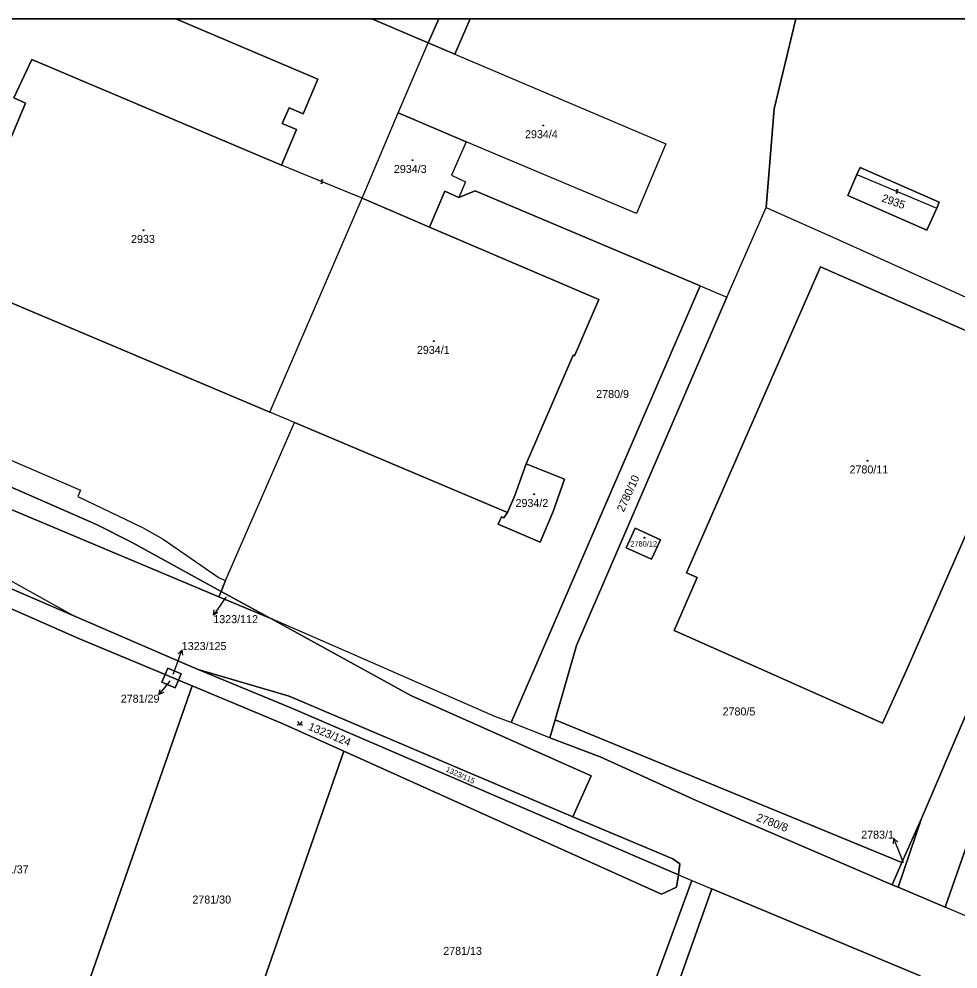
# Model space of a CAD drawing. Extents: x -596024 to -594475, y -1163820 to -1161957.
# Drawn here: x -595048.9 to -594849.5, y -1162158.6 to -1161956.9 of the extents above; entities that cross this region are included whole.
import ezdxf

# ---------------------------------------------------------------- set-up
doc = ezdxf.new("R2010")
doc.units = 0
for name, color, linetype in [('Level 1', 7, 'Continuous'), ('Level 13', 7, 'Continuous'), ('Level 3', 7, 'Continuous'), ('Level 4', 7, 'Continuous'), ('Level 5', 7, 'Continuous'), ('Level 57', 7, 'Continuous'), ('Level 60', 7, 'Continuous'), ('Vrstva 60', 7, 'Continuous'), ('Vrstva 63', 7, 'Continuous')]:
    doc.layers.add(name, color=color, linetype=linetype)

msp = doc.modelspace()

# ---------------------------------------------------------------- linework, layer by layer
at = {"layer": 'Level 1'}
for p, q in [((-594962.03, -1161961.95), (-594974, -1161956.88)), ((-594962.03, -1161961.95), (-594959.77, -1161956.88)), ((-594956.34, -1161964.36), (-594953.08, -1161956.88))]:
    msp.add_line(p, q, dxfattribs=at)
for points in [[(-594993.18, -1161987.9), (-594989.99, -1161980.35), (-594992.99, -1161979.08), (-594991.56, -1161975.73), (-594988.57, -1161976.99), (-594985.46, -1161969.63), (-595015.58, -1161956.88)], [(-594890.22, -1161996.88), (-594888.52, -1161975.95), (-594883.93, -1161956.88)], [(-594968.41, -1161976.83), (-594962.03, -1161961.95)], [(-594956.34, -1161964.36), (-594962.03, -1161961.95)], [(-594993.18, -1161987.9), (-595046.17, -1161965.49), (-595050.02, -1161973.59), (-595047.53, -1161974.76), (-595059.33, -1162002.78), (-595067.23, -1161999.07), (-595072.34, -1162011.05), (-595064.17, -1162014.57), (-595063.15, -1162011.87), (-594995.64, -1162040.37)], [(-594956.34, -1161964.36), (-594911.52, -1161983.36), (-594917.78, -1161998.2), (-594953.96, -1161982.94)], [(-594976.02, -1161994.94), (-594968.41, -1161976.83)], [(-594968.41, -1161976.83), (-594953.96, -1161982.94)], [(-595238.8, -1161980.37), (-595132.28, -1162026.69), (-595006.45, -1162079.55)], [(-594953.96, -1161982.94), (-594957.04, -1161990.06), (-594954.1, -1161991.43), (-594955.54, -1161994.76)], [(-594852.23, -1162145.49), (-594817.81, -1162047.12), (-594795.84, -1161983.5)], [(-594870.97, -1161989.91), (-594872.93, -1161994.38), (-594856.15, -1162001.74), (-594854.01, -1161997.08)], [(-594854.01, -1161997.08), (-594853.54, -1161995.78), (-594870.32, -1161988.43), (-594870.97, -1161989.91)], [(-594961.75, -1162001.06), (-594958.48, -1161993.42), (-594955.54, -1161994.76)], [(-594904.26, -1162013.56), (-594952.04, -1161993.4), (-594955.54, -1161994.76)], [(-594995.64, -1162040.37), (-594976.02, -1161994.94)], [(-594961.75, -1162001.06), (-594976.02, -1161994.94)], [(-594898.57, -1162015.96), (-594890.22, -1161996.88)], [(-594890.22, -1161996.88), (-594874.7, -1162003.85), (-594838.41, -1162020.17), (-594830.59, -1162006.94), (-594829.79, -1162005.61), (-594809.23, -1162014.4)], [(-594961.75, -1162001.06), (-594925.78, -1162016.47), (-594930.96, -1162028.41), (-594931.24, -1162028.29), (-594941.24, -1162051.36)], [(-594860.38, -1162095.01), (-594831.95, -1162030.05), (-594878.68, -1162009.54), (-594907.14, -1162074.5), (-594904.91, -1162075.48), (-594909.82, -1162086.72), (-594865.55, -1162106.4), (-594860.38, -1162095.01)], [(-594904.26, -1162013.56), (-594944.42, -1162106.29)], [(-594904.26, -1162013.56), (-594898.57, -1162015.96)], [(-594857.29, -1162126.68), (-594809.23, -1162014.4)], [(-594935.08, -1162105.7), (-594930.49, -1162089.91), (-594898.57, -1162015.96)], [(-595072.99, -1162039.27), (-595071.58, -1162039.92), (-595071.15, -1162041.32), (-595069.91, -1162042.28), (-595035.86, -1162056.93), (-595036.42, -1162058.28), (-595022.68, -1162064.89), (-595018.32, -1162067.3), (-595006.37, -1162075.52), (-595005.05, -1162076.13)], [(-594990.42, -1162042.57), (-594995.64, -1162040.37)], [(-595005.05, -1162076.13), (-594990.42, -1162042.57)], [(-594945.17, -1162061.69), (-594990.42, -1162042.57)], [(-595005.99, -1162078.48), (-595025.05, -1162067.99), (-595032.44, -1162064.2), (-595051.87, -1162055.71), (-595061.42, -1162051.37), (-595075.19, -1162044.31)], [(-594941.24, -1162051.36), (-594933.04, -1162054.57), (-594935.48, -1162061.43), (-594938.27, -1162067.95), (-594947.14, -1162064.13), (-594946.48, -1162062.57), (-594945.97, -1162062.78), (-594945.17, -1162061.69)], [(-594941.24, -1162051.36), (-594943.59, -1162058.03), (-594945.17, -1162061.69)], [(-594919.97, -1162069.16), (-594918.06, -1162064.97), (-594912.69, -1162067.45), (-594914.6, -1162071.61), (-594919.97, -1162069.16)], [(-595037.29, -1162083.64), (-595073.03, -1162068.19)], [(-595073.03, -1162068.19), (-595071, -1162068.5), (-595067.11, -1162069.08), (-595063.43, -1162070.37), (-595055.24, -1162073.65), (-595037.29, -1162083.64)], [(-595005.99, -1162078.48), (-595005.05, -1162076.13)], [(-595006.45, -1162079.55), (-595005.99, -1162078.48)], [(-594995.44, -1162084.17), (-595005.99, -1162078.48)], [(-595053.99, -1162080.66), (-595036.08, -1162088.5), (-595017.86, -1162096.1)], [(-595006.45, -1162079.55), (-594995.44, -1162084.17)], [(-595010.89, -1162095.02), (-595012.72, -1162094.23), (-595037.29, -1162083.64)], [(-594931.29, -1162126.32), (-594927.42, -1162117.6), (-594965.69, -1162100.54), (-594995.44, -1162084.17)], [(-594944.42, -1162106.29), (-594947.86, -1162105), (-594980.53, -1162090.66), (-594995.44, -1162084.17)], [(-595017.86, -1162096.1), (-595017.27, -1162094.73), (-595014.46, -1162095.9), (-595015.05, -1162097.27)], [(-595010.89, -1162095.02), (-594990.85, -1162103.29), (-594908.9, -1162138.63)], [(-594931.29, -1162126.32), (-594991.52, -1162100.64), (-595010.89, -1162095.02)], [(-595017.86, -1162096.1), (-595018.56, -1162097.71), (-595015.75, -1162098.9), (-595015.05, -1162097.27)], [(-595017.86, -1162096.1), (-595015.05, -1162097.27)], [(-595012.11, -1162098.5), (-595043.64, -1162188.74)], [(-595015.05, -1162097.27), (-595012.11, -1162098.5)], [(-595012.11, -1162098.5), (-594993.18, -1162106.42), (-594979.91, -1162112.38)], [(-594936.19, -1162109.51), (-594944.42, -1162106.29)], [(-594935.08, -1162105.7), (-594936.19, -1162109.51)], [(-594861.45, -1162136.02), (-594935.08, -1162105.7)], [(-594936.19, -1162109.51), (-594925.52, -1162113.52), (-594905.14, -1162122.81), (-594863.47, -1162140.72)], [(-595010.66, -1162200.4), (-594979.91, -1162112.38)], [(-594979.91, -1162112.38), (-594912.5, -1162142.73), (-594909.27, -1162141.25), (-594908.9, -1162138.63)], [(-594908.9, -1162138.63), (-594908.57, -1162136.31), (-594910.08, -1162135.21), (-594931.29, -1162126.32)], [(-594857.29, -1162126.68), (-594862.25, -1162141.24)], [(-594857.29, -1162126.68), (-594861.45, -1162136.02)], [(-594861.45, -1162136.02), (-594863.47, -1162140.72)], [(-594908.9, -1162138.63), (-594906.04, -1162139.82)], [(-594928.84, -1162202.02), (-594906.04, -1162139.82)], [(-594906.04, -1162139.82), (-594901.81, -1162141.59)], [(-594863.47, -1162140.72), (-594862.25, -1162141.24)], [(-594862.25, -1162141.24), (-594852.23, -1162145.49)], [(-594901.81, -1162141.59), (-594914.71, -1162178.11)], [(-594858.18, -1162161.58), (-594857.56, -1162160.09), (-594901.81, -1162141.59)], [(-594841.52, -1162150.04), (-594852.23, -1162145.49)]]:
    msp.add_lwpolyline(points, dxfattribs=at)
at = {"layer": 'Level 13'}
for centre, start, end in [((-594984.67, -1161991.59), 195.0665, 67.1645), ((-594984.53, -1161991.25), 14.8521, 247.4421), ((-594862.56, -1161993.67), 194.2416, 66.8316), ((-594862.42, -1161993.33), 14.4561, 246.5541)]:
    msp.add_arc(centre, 0.184, start, end, dxfattribs=at)
at = {"layer": 'Level 3'}
for points in [[(-594976.02, -1161994.94), (-594993.18, -1161987.9)], [(-594870.97, -1161989.91), (-594854.01, -1161997.08)]]:
    msp.add_lwpolyline(points, dxfattribs=at)
at = {"layer": 'Level 5'}
msp.add_lwpolyline([(-594989.75, -1162106.06), (-594989.25, -1162106.81), (-594988.75, -1162106.06)], dxfattribs=at)
for centre, radius in [((-594937.58, -1161979.49), 0.09), ((-594937.58, -1161979.49), 0.0521), ((-594965.34, -1161986.87), 0.09), ((-594965.34, -1161986.87), 0.0521), ((-595022.47, -1162001.74), 0.09), ((-595022.47, -1162001.74), 0.0521), ((-594960.84, -1162025.29), 0.09), ((-594960.84, -1162025.29), 0.0521), ((-594868.74, -1162050.68), 0.09), ((-594868.74, -1162050.68), 0.0521), ((-594939.53, -1162057.8), 0.09), ((-594939.53, -1162057.8), 0.0521), ((-594916.11, -1162067.03), 0.09), ((-594916.11, -1162067.03), 0.0521), ((-594989.7, -1162106.76), 0.05), ((-594988.8, -1162106.76), 0.05)]:
    msp.add_circle(centre, radius, dxfattribs=at)
at = {"layer": 'Level 57'}
for p, q in [((-595005.92, -1162081.01), (-595007.64, -1162083.47)), ((-595004.98, -1162079.67), (-595005.92, -1162081.01)), ((-595015.33, -1162093.71), (-595014.34, -1162090.88)), ((-595016.14, -1162096.02), (-595015.33, -1162093.71)), ((-595017.33, -1162098), (-595019.19, -1162100.35)), ((-595016.9, -1162097.45), (-595017.33, -1162098)), ((-594862.03, -1162133.71), (-594863.15, -1162130.93)), ((-594861.1, -1162136.04), (-594862.03, -1162133.71))]:
    msp.add_line(p, q, dxfattribs=at)
for points in [[(-595006.66, -1162082.94), (-595007.64, -1162083.47), (-595007.48, -1162082.36)], [(-595015.14, -1162091.66), (-595014.34, -1162090.88), (-595014.2, -1162091.99)], [(-595018.18, -1162099.88), (-595019.19, -1162100.35), (-595018.96, -1162099.26)], [(-594863.24, -1162132.04), (-594863.15, -1162130.93), (-594862.31, -1162131.67)]]:
    msp.add_lwpolyline(points, dxfattribs=at)
at = {"layer": 'Level 60'}
for points in [[(-594911.52, -1161983.36), (-594917.78, -1161998.2), (-594953.96, -1161982.94), (-594968.41, -1161976.83), (-594962.03, -1161961.95), (-594956.34, -1161964.36)], [(-594806.77, -1162053.21), (-594841.52, -1162150.04), (-594852.23, -1162145.49), (-594817.81, -1162047.12), (-594795.84, -1161983.5), (-594789.11, -1161967.85), (-594778.96, -1161974.89)], [(-595238.8, -1161980.37), (-595237.73, -1161978.08), (-595169.27, -1162007.29), (-595152.08, -1162009.88), (-595134.47, -1162015.68), (-595105.38, -1162031.41), (-595102.13, -1162032.23), (-595097.98, -1162031.92), (-595094.59, -1162030.35), (-595092.68, -1162027.63), (-595084.11, -1162034.15), (-595084.28, -1162038.43), (-595082.35, -1162041), (-595075.19, -1162044.31), (-595061.42, -1162051.37), (-595051.87, -1162055.71), (-595032.44, -1162064.2), (-595025.05, -1162067.99), (-595005.99, -1162078.48), (-595006.45, -1162079.55), (-595132.28, -1162026.69)], [(-594961.75, -1162001.06), (-594976.02, -1161994.94), (-594968.41, -1161976.83), (-594953.96, -1161982.94), (-594957.04, -1161990.06), (-594954.1, -1161991.43), (-594955.54, -1161994.76), (-594958.48, -1161993.42)], [(-594817.81, -1162047.12), (-594852.23, -1162145.49), (-594862.25, -1162141.24), (-594857.29, -1162126.68), (-594809.23, -1162014.4), (-594795.84, -1161983.5)], [(-594856.15, -1162001.74), (-594872.93, -1161994.38), (-594870.97, -1161989.91), (-594870.32, -1161988.43), (-594853.54, -1161995.78), (-594854.01, -1161997.08)], [(-594938.27, -1162067.95), (-594935.48, -1162061.43), (-594933.04, -1162054.57), (-594941.24, -1162051.36), (-594931.24, -1162028.29), (-594930.96, -1162028.41), (-594925.78, -1162016.47), (-594961.75, -1162001.06), (-594958.48, -1161993.42), (-594955.54, -1161994.76), (-594952.04, -1161993.4), (-594904.26, -1162013.56), (-594944.42, -1162106.29), (-594947.86, -1162105), (-594980.53, -1162090.66), (-594995.44, -1162084.17), (-595005.99, -1162078.48), (-595005.05, -1162076.13), (-594990.42, -1162042.57), (-594945.17, -1162061.69), (-594945.97, -1162062.78), (-594946.48, -1162062.57), (-594947.14, -1162064.13)], [(-594925.78, -1162016.47), (-594930.96, -1162028.41), (-594931.24, -1162028.29), (-594941.24, -1162051.36), (-594943.59, -1162058.03), (-594945.17, -1162061.69), (-594990.42, -1162042.57), (-594995.64, -1162040.37), (-594976.02, -1161994.94), (-594961.75, -1162001.06)], [(-594861.45, -1162136.02), (-594935.08, -1162105.7), (-594930.49, -1162089.91), (-594898.57, -1162015.96), (-594890.22, -1161996.88), (-594874.7, -1162003.85), (-594838.41, -1162020.17), (-594830.59, -1162006.94), (-594829.79, -1162005.61), (-594809.23, -1162014.4), (-594857.29, -1162126.68)], [(-594860.38, -1162095.01), (-594831.95, -1162030.05), (-594878.68, -1162009.54), (-594907.14, -1162074.5), (-594904.91, -1162075.48), (-594909.82, -1162086.72), (-594865.55, -1162106.4)], [(-594831.95, -1162030.05), (-594860.38, -1162095.01), (-594865.55, -1162106.4), (-594909.82, -1162086.72), (-594904.91, -1162075.48), (-594907.14, -1162074.5), (-594878.68, -1162009.54)], [(-594930.49, -1162089.91), (-594935.08, -1162105.7), (-594936.19, -1162109.51), (-594944.42, -1162106.29), (-594904.26, -1162013.56), (-594898.57, -1162015.96)], [(-595005.99, -1162078.48), (-595025.05, -1162067.99), (-595032.44, -1162064.2), (-595051.87, -1162055.71), (-595061.42, -1162051.37), (-595075.19, -1162044.31), (-595072.99, -1162039.27), (-595071.58, -1162039.92), (-595071.15, -1162041.32), (-595069.91, -1162042.28), (-595035.86, -1162056.93), (-595036.42, -1162058.28), (-595022.68, -1162064.89), (-595018.32, -1162067.3), (-595006.37, -1162075.52), (-595005.05, -1162076.13)], [(-594935.48, -1162061.43), (-594938.27, -1162067.95), (-594947.14, -1162064.13), (-594946.48, -1162062.57), (-594945.97, -1162062.78), (-594945.17, -1162061.69), (-594943.59, -1162058.03), (-594941.24, -1162051.36), (-594933.04, -1162054.57)], [(-594918.06, -1162064.97), (-594919.97, -1162069.16), (-594914.6, -1162071.61), (-594912.69, -1162067.45)], [(-594919.97, -1162069.16), (-594918.06, -1162064.97), (-594912.69, -1162067.45), (-594914.6, -1162071.61)], [(-595037.29, -1162083.64), (-595073.03, -1162068.19), (-595071, -1162068.5), (-595067.11, -1162069.08), (-595063.43, -1162070.37), (-595055.24, -1162073.65)], [(-595006.45, -1162079.55), (-595005.99, -1162078.48), (-594995.44, -1162084.17)], [(-595018.56, -1162097.71), (-595015.75, -1162098.9), (-595015.05, -1162097.27), (-595012.11, -1162098.5), (-595043.64, -1162188.74), (-595063.61, -1162181.68), (-595099, -1162209.49), (-595053.99, -1162080.66), (-595036.08, -1162088.5), (-595017.86, -1162096.1)], [(-595017.86, -1162096.1), (-595017.27, -1162094.73), (-595014.46, -1162095.9), (-595015.05, -1162097.27)], [(-594990.85, -1162103.29), (-595010.89, -1162095.02), (-594991.52, -1162100.64), (-594931.29, -1162126.32), (-594910.08, -1162135.21), (-594908.57, -1162136.31), (-594908.9, -1162138.63)], [(-595015.75, -1162098.9), (-595018.56, -1162097.71), (-595017.86, -1162096.1), (-595015.05, -1162097.27)], [(-595012.11, -1162098.5), (-594993.18, -1162106.42), (-594979.91, -1162112.38), (-595010.66, -1162200.4), (-595043.64, -1162188.74)], [(-594935.08, -1162105.7), (-594861.45, -1162136.02), (-594863.47, -1162140.72), (-594905.14, -1162122.81), (-594925.52, -1162113.52), (-594936.19, -1162109.51)], [(-594979.91, -1162112.38), (-594912.5, -1162142.73), (-594909.27, -1162141.25), (-594908.9, -1162138.63), (-594906.04, -1162139.82), (-594928.84, -1162202.02), (-594949.32, -1162195.96), (-594945.23, -1162184.4), (-594990.01, -1162168.56), (-595002.31, -1162203.35), (-595010.66, -1162200.4)], [(-594857.29, -1162126.68), (-594862.25, -1162141.24), (-594863.47, -1162140.72), (-594861.45, -1162136.02)], [(-594951.82, -1162269.92), (-594928.84, -1162202.02), (-594906.04, -1162139.82), (-594901.81, -1162141.59), (-594914.71, -1162178.11), (-594916.76, -1162183.81), (-594928.26, -1162215.77), (-594947.86, -1162271.53), (-594950.9, -1162270.21)], [(-594866.51, -1162176.85), (-594870.87, -1162187.02), (-594869.13, -1162187.77), (-594871.68, -1162193.87), (-594914.71, -1162178.11), (-594901.81, -1162141.59), (-594857.56, -1162160.09), (-594858.18, -1162161.58), (-594864.86, -1162177.56)]]:
    msp.add_lwpolyline(points, close=True, dxfattribs=at)
msp.add_lwpolyline([(-595073.03, -1162068.19), (-595037.29, -1162083.64), (-595012.72, -1162094.23), (-595010.89, -1162095.02), (-594990.85, -1162103.29), (-594908.9, -1162138.63), (-594909.27, -1162141.25), (-594912.5, -1162142.73), (-594979.91, -1162112.38), (-594993.18, -1162106.42), (-595012.11, -1162098.5), (-595015.05, -1162097.27), (-595014.46, -1162095.9), (-595017.27, -1162094.73), (-595017.86, -1162096.1), (-595036.08, -1162088.5), (-595053.99, -1162080.66)], dxfattribs=at)
at = {"layer": 'Vrstva 60'}
for points in [[(-594974, -1161956.88), (-595015.58, -1161956.88), (-594985.46, -1161969.63), (-594988.57, -1161976.99), (-594991.56, -1161975.73), (-594992.99, -1161979.08), (-594989.99, -1161980.35), (-594993.18, -1161987.9), (-595046.17, -1161965.49), (-595050.02, -1161973.59), (-595047.53, -1161974.76), (-595059.33, -1162002.78), (-595067.23, -1161999.07), (-595072.34, -1162011.05), (-595064.17, -1162014.57), (-595063.15, -1162011.87), (-594995.64, -1162040.37), (-594976.02, -1161994.94), (-594968.41, -1161976.83), (-594962.03, -1161961.95)], [(-594959.77, -1161956.88), (-594974, -1161956.88), (-594962.03, -1161961.95)], [(-594953.08, -1161956.88), (-594959.77, -1161956.88), (-594962.03, -1161961.95), (-594956.34, -1161964.36)], [(-594883.93, -1161956.88), (-594953.08, -1161956.88), (-594956.34, -1161964.36), (-594911.52, -1161983.36), (-594917.78, -1161998.2), (-594953.96, -1161982.94), (-594957.04, -1161990.06), (-594954.1, -1161991.43), (-594955.54, -1161994.76), (-594952.04, -1161993.4), (-594904.26, -1162013.56), (-594898.57, -1162015.96), (-594890.22, -1161996.88), (-594888.52, -1161975.95)], [(-594809.35, -1161956.88), (-594883.93, -1161956.88), (-594888.52, -1161975.95), (-594890.22, -1161996.88), (-594874.7, -1162003.85), (-594838.41, -1162020.17), (-594830.59, -1162006.94), (-594829.79, -1162005.61), (-594809.23, -1162014.4), (-594795.84, -1161983.5), (-594789.11, -1161967.85), (-594790.21, -1161967.23)], [(-594870.97, -1161989.91), (-594870.32, -1161988.43), (-594853.54, -1161995.78), (-594854.01, -1161997.08), (-594856.15, -1162001.74), (-594872.93, -1161994.38)]]:
    msp.add_lwpolyline(points, close=True, dxfattribs=at)
for points in [[(-595059.33, -1162002.78), (-595047.53, -1161974.76), (-595050.02, -1161973.59), (-595046.17, -1161965.49), (-594993.18, -1161987.9), (-594989.99, -1161980.35), (-594992.99, -1161979.08), (-594991.56, -1161975.73), (-594988.57, -1161976.99), (-594985.46, -1161969.63), (-595015.58, -1161956.88), (-595059.02, -1161956.88)], [(-595069.91, -1162042.28), (-595035.86, -1162056.93), (-595036.42, -1162058.28), (-595022.68, -1162064.89), (-595018.32, -1162067.3), (-595006.37, -1162075.52), (-595005.05, -1162076.13), (-594990.42, -1162042.57), (-594995.64, -1162040.37), (-595063.15, -1162011.87)], [(-595055.24, -1162073.65), (-595037.29, -1162083.64), (-595012.72, -1162094.23), (-595010.89, -1162095.02), (-594991.52, -1162100.64), (-594931.29, -1162126.32), (-594927.42, -1162117.6), (-594965.69, -1162100.54), (-594995.44, -1162084.17), (-595006.45, -1162079.55), (-595132.28, -1162026.69)], [(-594841.52, -1162150.04), (-594852.23, -1162145.49), (-594862.25, -1162141.24), (-594863.47, -1162140.72), (-594905.14, -1162122.81), (-594925.52, -1162113.52), (-594936.19, -1162109.51), (-594944.42, -1162106.29), (-594947.86, -1162105), (-594980.53, -1162090.66), (-594995.44, -1162084.17), (-594965.69, -1162100.54), (-594927.42, -1162117.6), (-594931.29, -1162126.32), (-594910.08, -1162135.21), (-594908.57, -1162136.31), (-594908.9, -1162138.63), (-594906.04, -1162139.82), (-594901.81, -1162141.59), (-594857.56, -1162160.09), (-594858.18, -1162161.58), (-594821.3, -1162177.21)]]:
    msp.add_lwpolyline(points, dxfattribs=at)
at = {"layer": 'Vrstva 63'}
msp.add_lwpolyline([(-594475.47, -1163820.23), (-596024.42, -1163820.23), (-596024.42, -1161956.88), (-594475.47, -1161956.88)], close=True, dxfattribs=at)

# ---------------------------------------------------------------- texts
at = {"layer": 'Level 4'}
for s, height, p in [('2934/4', 1.7, (-594941.46, -1161982.19)), ('2934/3', 1.7, (-594969.3, -1161989.57)), ('2933', 1.7, (-595025.12, -1162004.44)), ('2934/1', 1.7, (-594964.41, -1162027.99)), ('2780/9', 1.7, (-594926.34, -1162037.36)), ('2780/11', 1.7, (-594872.55, -1162053.38)), ('2934/2', 1.7, (-594943.47, -1162060.5)), ('2780/12', 1.14, (-594919.1, -1162068.9)), ('1323/112', 0.1, (-595004.98, -1162079.67)), ('1323/125', 0.1, (-595016.14, -1162096.02)), ('2781/29', 0.1, (-595016.9, -1162097.45)), ('2780/5', 1.7, (-594899.5, -1162104.77)), ('2781/37', 1.7, (-595055.08, -1162138.29)), ('2783/1', 0.1, (-594861.1, -1162136.04)), ('2781/30', 1.7, (-595012.09, -1162144.71)), ('2781/13', 1.7, (-594958.82, -1162155.61))]:
    msp.add_text(s, height=height, dxfattribs=at).set_placement(p)
for s, height, rotation, p in [('2935', 1.7, 340.3896, (-594865.85, -1161995.58)), ('2780/10', 1.7, 65.5029, (-594920.51, -1162061.7)), ('1323/124', 1.7, 337.7369, (-594987.64, -1162107.77)), ('1323/115', 1.14, 335.8052, (-594958.39, -1162116.61)), ('2780/8', 1.7, 339.2618, (-594892.49, -1162127.08))]:
    msp.add_text(s, height=height, rotation=rotation, dxfattribs=at).set_placement(p)
at = {"layer": 'Level 57'}
for s, p in [('1323/112', (-595007.64, -1162085.17)), ('1323/125', (-595014.34, -1162090.88)), ('2781/29', (-595027.3, -1162102.05)), ('2783/1', (-594870.07, -1162130.93))]:
    msp.add_text(s, height=1.7, dxfattribs=at).set_placement(p)

doc.saveas('drawing.dxf')
